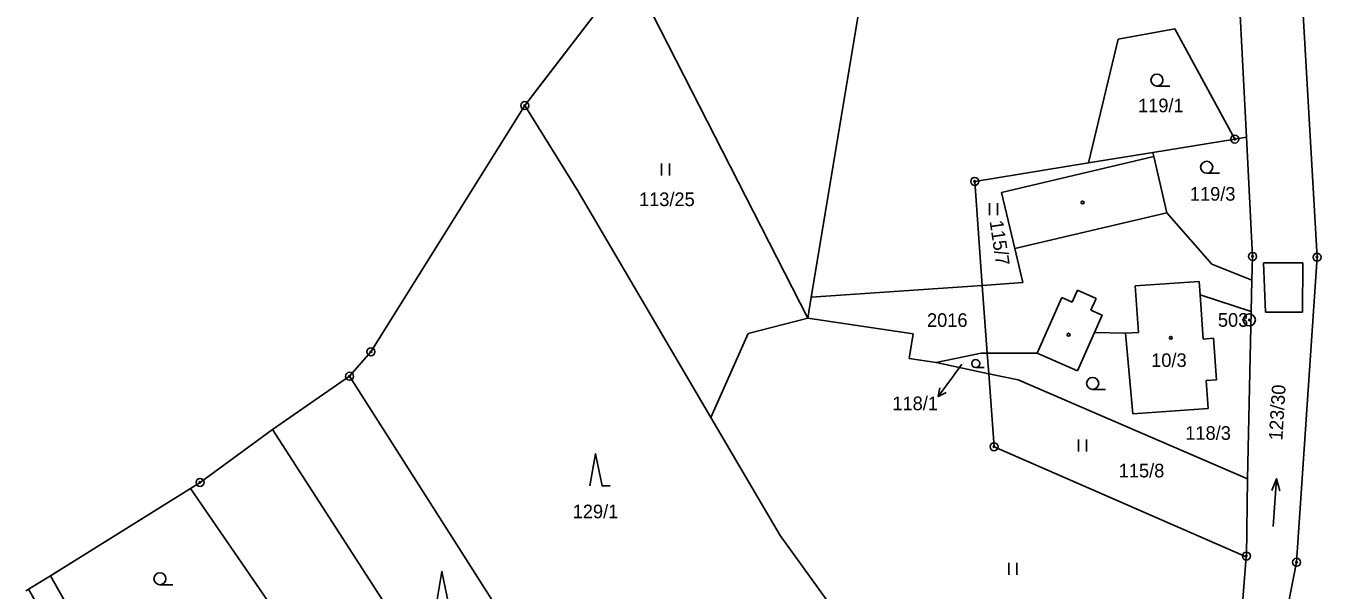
# Model space of a CAD drawing. Extents: x -445050 to -440454, y -1134563 to -1129741.
# Drawn here: x -442043.5 to -441882, y -1130091.6 to -1130021.2 of the extents above; entities that cross this region are included whole.
import ezdxf

# ---------------------------------------------------------------- set-up
doc = ezdxf.new("R2010")
doc.units = 0
for name, color, linetype in [('Vrstva 1', 7, 'Continuous'), ('Vrstva 13', 7, 'Continuous'), ('Vrstva 16', 7, 'Continuous'), ('Vrstva 17', 7, 'Continuous'), ('Vrstva 18', 7, 'Continuous'), ('Vrstva 19', 7, 'Continuous'), ('Vrstva 24', 7, 'Continuous'), ('Vrstva 25', 7, 'Continuous'), ('Vrstva 3', 7, 'Continuous'), ('Vrstva 37', 7, 'Continuous'), ('Vrstva 4', 7, 'Continuous'), ('Vrstva 52', 7, 'Continuous')]:
    doc.layers.add(name, color=color, linetype=linetype)

msp = doc.modelspace()

# ---------------------------------------------------------------- linework, layer by layer
at = {"layer": 'Vrstva 1'}
for points in [[(-441945.61, -1130055.1), (-441934.65, -1129989.2)], [(-441893.6, -1129990.98), (-441891.33, -1130035.12)], [(-441885.14, -1130004.67), (-441882.52, -1130050.09)], [(-441968.28, -1130014.12), (-441946.05, -1130057.72)], [(-441900.27, -1130021.6), (-441907.33, -1130022.9)], [(-441892.78, -1130035.36), (-441900.27, -1130021.6)], [(-441907.33, -1130022.9), (-441911.02, -1130038.33)], [(-441974.72, -1130041.81), (-441981.34, -1130031.18)], [(-441903.02, -1130037.03), (-441892.78, -1130035.36)], [(-441892.78, -1130035.36), (-441891.33, -1130035.12)], [(-441891.33, -1130035.12), (-441890.57, -1130049.99)], [(-441921.88, -1130042), (-441902.9, -1130037.54)], [(-441911.02, -1130038.33), (-441903.02, -1130037.03)], [(-441903.02, -1130037.03), (-441902.9, -1130037.54)], [(-441902.9, -1130037.54), (-441901.25, -1130044.55)], [(-441925.22, -1130040.64), (-441911.02, -1130038.33)], [(-441924.27, -1130053.62), (-441925.22, -1130040.64)], [(-441958.14, -1130070.08), (-441974.72, -1130041.81)], [(-441920.23, -1130049.01), (-441921.88, -1130042)], [(-441901.25, -1130044.55), (-441895.66, -1130050.98)], [(-441919.23, -1130053.27), (-441920.23, -1130049.01)], [(-441890.66, -1130052.95), (-441890.57, -1130049.99)], [(-441882.52, -1130050.09), (-441885.08, -1130088.16)], [(-441895.66, -1130050.98), (-441890.66, -1130052.95)], [(-441945.61, -1130055.1), (-441924.27, -1130053.62)], [(-441924.27, -1130053.62), (-441919.23, -1130053.27)], [(-441923.66, -1130062.08), (-441924.27, -1130053.62)], [(-441890.74, -1130056.86), (-441890.66, -1130052.95)], [(-441946.05, -1130057.72), (-441945.61, -1130055.1)], [(-441896.72, -1130060.3), (-441897.11, -1130054.79)], [(-441890.74, -1130056.86), (-441897.11, -1130054.79)], [(-441890.74, -1130056.86), (-441891.18, -1130077.76)], [(-441946.05, -1130057.72), (-441953.46, -1130059.6)], [(-441932.89, -1130059.65), (-441946.05, -1130057.72)], [(-441953.46, -1130059.6), (-441958.14, -1130070.08)], [(-441933.38, -1130062.72), (-441932.89, -1130059.65)], [(-441912.41, -1130064.29), (-441910.28, -1130059.47)], [(-441906.4, -1130059.58), (-441910.28, -1130059.47)], [(-441906.4, -1130059.58), (-441905.48, -1130069.64)], [(-441895.42, -1130060.21), (-441896.72, -1130060.3)], [(-441895.05, -1130065.39), (-441895.42, -1130060.21)], [(-441930.04, -1130063.25), (-441924.42, -1130062.08)], [(-441924.42, -1130062.08), (-441923.66, -1130062.08)], [(-441923.66, -1130062.08), (-441917.44, -1130062.07)], [(-441923.47, -1130064.64), (-441923.66, -1130062.08)], [(-441917.44, -1130062.07), (-441912.41, -1130064.29)], [(-441930.04, -1130063.25), (-441933.38, -1130062.72)], [(-441930.04, -1130063.25), (-441923.47, -1130064.64)], [(-442003.19, -1130064.95), (-441968.58, -1130119.32)], [(-441922.81, -1130073.74), (-441923.47, -1130064.64)], [(-441923.47, -1130064.64), (-441919.82, -1130065.41)], [(-441891.18, -1130077.76), (-441919.82, -1130065.41)], [(-441896.35, -1130065.49), (-441895.05, -1130065.39)], [(-441896.1, -1130068.98), (-441896.35, -1130065.49)], [(-441949.5, -1130084.83), (-441958.14, -1130070.08)], [(-441905.48, -1130069.64), (-441896.1, -1130068.98)], [(-442012.81, -1130071.6), (-441977.43, -1130126.44)], [(-441891.35, -1130087.49), (-441922.81, -1130073.74)], [(-441891.34, -1130087.38), (-441891.18, -1130077.76)], [(-442023.03, -1130078.94), (-442012.05, -1130094.94)], [(-441940.74, -1130096.91), (-441949.5, -1130084.83)], [(-441892.55, -1130102.89), (-441891.35, -1130087.49)], [(-441891.35, -1130087.49), (-441891.34, -1130087.38)], [(-441885.08, -1130088.16), (-441897.59, -1130152.22)], [(-442030.47, -1130107.58), (-442040.49, -1130089.83)]]:
    msp.add_lwpolyline(points, dxfattribs=at)
at = {"layer": 'Vrstva 13'}
for points in [[(-441968.28, -1130014.12), (-441981.34, -1130031.18)], [(-441981.34, -1130031.18), (-442000.52, -1130061.9)], [(-442000.52, -1130061.9), (-442003.19, -1130064.95)], [(-442012.81, -1130071.6), (-442003.19, -1130064.95)], [(-442021.83, -1130078.19), (-442012.81, -1130071.6)], [(-442023.03, -1130078.94), (-442021.83, -1130078.19)], [(-442040.49, -1130089.83), (-442023.03, -1130078.94)], [(-442043.55, -1130091.73), (-442040.49, -1130089.83)]]:
    msp.add_lwpolyline(points, dxfattribs=at)
at = {"layer": 'Vrstva 16'}
msp.add_line((-441928, -1130065.05), (-441929.76, -1130067.48), dxfattribs=at)
for points in [[(-441926.83, -1130063.42), (-441928, -1130065.05)], [(-441928.76, -1130066.96), (-441929.76, -1130067.48), (-441929.58, -1130066.38)]]:
    msp.add_lwpolyline(points, dxfattribs=at)
at = {"layer": 'Vrstva 24'}
for centre, radius in [((-441981.34, -1130031.18), 0.5), ((-441981.34, -1130031.18), 0.1), ((-441892.78, -1130035.36), 0.5), ((-441892.78, -1130035.36), 0.1), ((-441925.22, -1130040.64), 0.5), ((-441925.22, -1130040.64), 0.1), ((-441890.57, -1130049.99), 0.5), ((-441890.57, -1130049.99), 0.1), ((-441882.52, -1130050.09), 0.5), ((-441882.52, -1130050.09), 0.1), ((-441890.97, -1130057.92), 0.75), ((-441890.97, -1130057.92), 0.1), ((-442000.52, -1130061.9), 0.5), ((-442000.52, -1130061.9), 0.1), ((-442003.19, -1130064.95), 0.5), ((-442003.19, -1130064.95), 0.1), ((-441922.81, -1130073.74), 0.5), ((-441922.81, -1130073.74), 0.1), ((-442021.83, -1130078.19), 0.5), ((-442021.83, -1130078.19), 0.1), ((-441891.34, -1130087.38), 0.5), ((-441891.34, -1130087.38), 0.1), ((-441885.08, -1130088.16), 0.5), ((-441885.08, -1130088.16), 0.1)]:
    msp.add_circle(centre, radius, dxfattribs=at)
at = {"layer": 'Vrstva 25'}
for p, q in [((-441902.49, -1130028.74), (-441900.89, -1130028.74)), ((-441964.28, -1130039.89), (-441964.28, -1130038.39)), ((-441963.28, -1130039.89), (-441963.28, -1130038.39)), ((-441896.29, -1130039.62), (-441894.69, -1130039.62)), ((-441923.39, -1130044.86), (-441923.39, -1130043.36)), ((-441922.39, -1130044.86), (-441922.39, -1130043.36)), ((-441925.09, -1130063.86), (-441924.02, -1130063.86)), ((-441910.51, -1130066.59), (-441908.91, -1130066.59)), ((-441912.28, -1130074.33), (-441912.28, -1130072.83)), ((-441911.28, -1130074.33), (-441911.28, -1130072.83)), ((-441920.98, -1130089.74), (-441920.98, -1130088.24)), ((-441919.98, -1130089.74), (-441919.98, -1130088.24)), ((-442026.83, -1130090.96), (-442025.23, -1130090.96))]:
    msp.add_line(p, q, dxfattribs=at)
for points in [[(-441973.2, -1130078.62), (-441972.5, -1130074.62), (-441971.7, -1130078.62), (-441970.7, -1130078.62)], [(-441888, -1130083.71), (-441887.58, -1130077.73), (-441888.18, -1130079.19)], [(-441887.58, -1130077.73), (-441887.18, -1130079.26)], [(-441992.36, -1130093.3), (-441991.66, -1130089.3), (-441990.86, -1130093.3), (-441989.86, -1130093.3)]]:
    msp.add_lwpolyline(points, dxfattribs=at)
for centre, radius in [((-441902.49, -1130027.99), 0.75), ((-441896.29, -1130038.87), 0.75), ((-441911.76, -1130043.26), 0.175), ((-441913.51, -1130059.76), 0.175), ((-441900.77, -1130060.15), 0.175), ((-441925.09, -1130063.36), 0.503), ((-441910.51, -1130065.84), 0.75), ((-442026.83, -1130090.21), 0.75)]:
    msp.add_circle(centre, radius, dxfattribs=at)
at = {"layer": 'Vrstva 3'}
for points in [[(-441897.23, -1130053.12), (-441905.21, -1130053.68)], [(-441905.21, -1130053.68), (-441904.8, -1130059.47)], [(-441897.11, -1130054.79), (-441897.23, -1130053.12)], [(-441896.72, -1130060.3), (-441897.11, -1130054.79)], [(-441904.8, -1130059.47), (-441906.4, -1130059.58)], [(-441906.4, -1130059.58), (-441905.48, -1130069.64)], [(-441895.42, -1130060.21), (-441896.72, -1130060.3)], [(-441895.05, -1130065.39), (-441895.42, -1130060.21)], [(-441896.35, -1130065.49), (-441895.05, -1130065.39)], [(-441896.1, -1130068.98), (-441896.35, -1130065.49)], [(-441905.48, -1130069.64), (-441896.1, -1130068.98)]]:
    msp.add_lwpolyline(points, dxfattribs=at)
at = {"layer": 'Vrstva 37'}
msp.add_circle((-441900.77, -1130060.15), 0.175, dxfattribs=at)
at = {"layer": 'Vrstva 4'}
for points in [[(-441901.25, -1130044.55), (-441920.23, -1130049.01)], [(-441889.19, -1130050.8), (-441884.31, -1130050.79)], [(-441888.97, -1130056.94), (-441889.19, -1130050.8)], [(-441884.31, -1130050.79), (-441884.34, -1130056.94)], [(-441897.23, -1130053.12), (-441905.21, -1130053.68)], [(-441905.21, -1130053.68), (-441904.8, -1130059.47)], [(-441897.11, -1130054.79), (-441897.23, -1130053.12)], [(-441914.37, -1130055.12), (-441917.44, -1130062.07)], [(-441913.08, -1130055.69), (-441914.37, -1130055.12)], [(-441913.08, -1130055.69), (-441912.41, -1130054.21)], [(-441912.41, -1130054.21), (-441910.08, -1130055.25)], [(-441910.08, -1130055.25), (-441910.74, -1130056.72)], [(-441909.34, -1130057.34), (-441910.74, -1130056.72)], [(-441910.28, -1130059.47), (-441909.34, -1130057.34)], [(-441884.34, -1130056.94), (-441888.97, -1130056.94)], [(-441904.8, -1130059.47), (-441906.4, -1130059.58)]]:
    msp.add_lwpolyline(points, dxfattribs=at)
at = {"layer": 'Vrstva 52'}
for points in [[(-442043.23, -1130091.53), (-442040.49, -1130089.83), (-442039.92, -1130089.47), (-442039.17, -1130089.01), (-442023.03, -1130078.94), (-442021.83, -1130078.19), (-442012.81, -1130071.6), (-442003.19, -1130064.95), (-442000.52, -1130061.9), (-441981.34, -1130031.18), (-441979.75, -1130029.1), (-441968.28, -1130014.12), (-441967.99, -1130013.39), (-441951.57, -1129972.43), (-441949.67, -1129968.93), (-441947.95, -1129965.69), (-441931.73, -1129928.7), (-441926.71, -1129904.58)], [(-441979.49, -1130196.91), (-442010.04, -1130148.31), (-442017.48, -1130135.77), (-442018.12, -1130133.43), (-442029.81, -1130114.93), (-442043.23, -1130091.53)]]:
    msp.add_lwpolyline(points, dxfattribs=at)

# ---------------------------------------------------------------- texts
at = {"layer": 'Vrstva 16'}
msp.add_text('118/1', height=1.7, dxfattribs=at).set_placement((-441935.49, -1130069.18))
at = {"layer": 'Vrstva 17'}
msp.add_text('503', height=1.7, dxfattribs=at).set_placement((-441894.89, -1130058.77))
at = {"layer": 'Vrstva 18'}
for s, height, p in [('119/1', 1.7, (-441904.85, -1130032.01)), ('119/3', 1.7, (-441898.39, -1130043.04)), ('113/25', 1.7, (-441967.09, -1130043.72)), ('2016', 1.7, (-441931.17, -1130058.79)), ('118/1', 0.1, (-441926.97, -1130063.42)), ('118/3', 1.7, (-441898.96, -1130072.88)), ('115/8', 1.7, (-441907.26, -1130077.57)), ('129/1', 1.7, (-441975.36, -1130082.67))]:
    msp.add_text(s, height=height, dxfattribs=at).set_placement(p)
for s, rotation, p in [('115/7', 278.5392, (-441923.37, -1130045.61)), ('123/30', 86.5638, (-441886.85, -1130072.98))]:
    msp.add_text(s, height=1.7, rotation=rotation, dxfattribs=at).set_placement(p)
at = {"layer": 'Vrstva 19'}
msp.add_text('10/3', height=1.7, dxfattribs=at).set_placement((-441903.21, -1130063.79))

doc.saveas('drawing.dxf')
